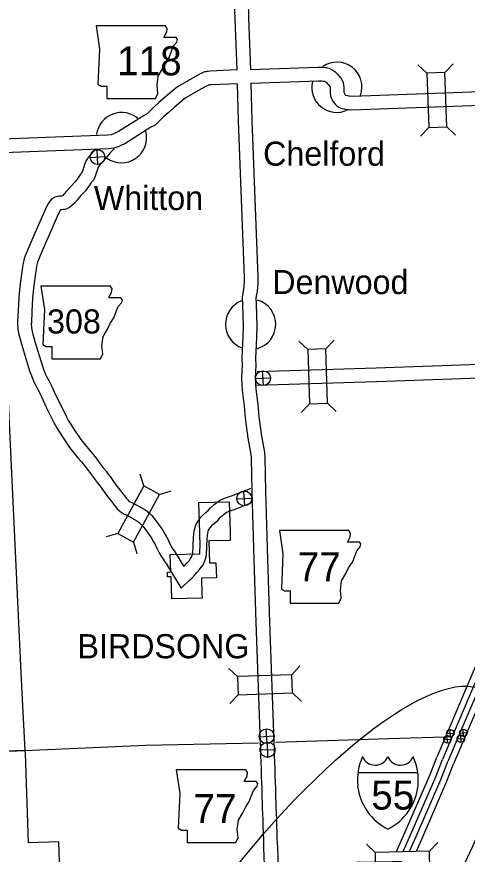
# Model space of a CAD drawing. Extents: x -117616 to 64730, y 54117 to 789866.
# Drawn here: x 61852.8 to 61951.5, y 55795.1 to 55978.3 of the extents above; entities that cross this region are included whole.
import ezdxf

# ---------------------------------------------------------------- set-up
doc = ezdxf.new("R2010")
doc.units = 0
for name, color, linetype in [('10', 7, 'Continuous'), ('19', 7, 'Continuous'), ('2', 7, 'Continuous'), ('20', 7, 'Continuous'), ('21', 7, 'Continuous'), ('23', 7, 'Continuous'), ('24', 7, 'Continuous'), ('26', 7, 'Continuous'), ('6', 7, 'Continuous'), ('R_Draft', 7, 'Continuous')]:
    doc.layers.add(name, color=color, linetype=linetype)

msp = doc.modelspace()

# ---------------------------------------------------------------- linework, layer by layer
at = {"layer": '10'}
for points in [[(61897.78, 56060.77), (61898.77, 56038.01), (61898.91, 56034.2), (61899.66, 56019.66), (61900.53, 56002.46), (61900.99, 55990.18), (61900.98, 55989.78), (61900.99, 55989.22), (61900.96, 55988.7), (61900.9, 55987.97), (61900.43, 55982.74), (61900.42, 55982.46), (61900.43, 55982.25), (61900.45, 55981.81), (61900.53, 55977.82), (61901, 55966.67)], [(61900.77, 56060.92), (61901.76, 56038.18), (61901.91, 56034.34), (61902.66, 56019.81), (61903.52, 56002.59), (61903.99, 55990.2), (61903.98, 55989.75), (61903.99, 55989.17), (61903.96, 55988.51), (61903.89, 55987.7), (61903.42, 55982.58), (61903.42, 55982.5), (61903.43, 55982.38), (61903.45, 55981.9), (61903.53, 55977.91), (61904, 55966.78)], [(61901, 55966.67), (61895.16, 55966.44), (61894.71, 55966.37), (61894.5, 55966.33), (61894.32, 55966.29), (61893.95, 55966.23), (61893.62, 55966.09), (61893.37, 55965.98), (61893.19, 55965.89), (61892.81, 55965.74), (61887.99, 55962.96), (61886.86, 55962.05), (61885.28, 55960.73), (61883.95, 55959.52), (61882.92, 55958.6), (61881.52, 55957.23), (61881.37, 55957.09), (61881.2, 55956.99), (61880.7, 55956.73), (61875.05, 55953.19), (61874.63, 55953.01), (61874.32, 55952.86), (61873.98, 55952.71), (61873.46, 55952.48)], [(61904, 55966.78), (61918.84, 55967.31), (61919.78, 55967.3), (61920.35, 55967.24), (61920.62, 55967.21), (61921.25, 55967.08), (61921.77, 55966.79), (61922.16, 55966.53), (61922.52, 55966.25), (61922.96, 55965.83), (61923.35, 55965.38), (61923.98, 55964.58), (61924.32, 55963.9), (61924.39, 55963.38), (61924.41, 55962.93), (61924.44, 55961.83), (61924.57, 55961.52), (61924.62, 55961.37), (61924.68, 55961.3), (61924.81, 55961.17), (61924.88, 55961.14), (61925.22, 55961.07), (61925.48, 55961.01), (61925.68, 55961), (61926.24, 55960.94), (61956.42, 55962.02)], [(61901.1, 55963.67), (61895.46, 55963.45), (61895.19, 55963.41), (61895.07, 55963.39), (61894.91, 55963.35), (61894.81, 55963.33), (61894.62, 55963.25), (61894.37, 55963.13), (61894.11, 55963.03), (61889.69, 55960.47), (61888.76, 55959.73), (61887.26, 55958.47), (61885.96, 55957.28), (61884.96, 55956.4), (61883.6, 55955.07), (61883.19, 55954.68), (61882.67, 55954.37), (61882.2, 55954.13), (61876.45, 55950.53), (61875.89, 55950.29), (61875.57, 55950.13), (61875.18, 55949.96), (61874.76, 55949.77), (61874.06, 55949.53)], [(61901.1, 55963.67), (61901.32, 55955.53)], [(61904.1, 55963.78), (61918.88, 55964.31), (61919.6, 55964.31), (61920.02, 55964.25), (61920.17, 55964.24), (61920.19, 55964.24), (61920.2, 55964.23), (61920.41, 55964.09), (61920.56, 55963.97), (61920.8, 55963.74), (61921.04, 55963.47), (61921.41, 55963), (61921.42, 55962.83), (61921.45, 55961.56), (61921.53, 55960.98), (61921.67, 55960.67), (61921.74, 55960.5), (61921.83, 55960.23), (61922.14, 55959.62), (61922.56, 55959.18), (61922.91, 55958.84), (61923.36, 55958.52), (61924, 55958.26), (61924.54, 55958.15), (61925.02, 55958.03), (61925.45, 55958), (61926.14, 55957.93), (61956.51, 55959.02)], [(61904.1, 55963.78), (61904.32, 55955.62)], [(61901.32, 55955.52), (61902.17, 55932.64), (61902.58, 55921.32), (61902.62, 55920.26), (61902.52, 55919.45), (61902.45, 55918.61), (61902.18, 55917.01), (61902.23, 55915.35), (61902.36, 55910.65), (61902.3, 55908.34), (61902.24, 55906.68), (61902.17, 55905.21), (61902.08, 55903.59), (61902.15, 55901.93), (61902.1, 55900.89), (61902.04, 55899.15), (61902.09, 55897.93), (61902.17, 55896.58), (61902.59, 55893.13), (61902.86, 55890.46), (61903.42, 55886.08), (61903.95, 55883.32), (61904.06, 55882.63), (61904.14, 55881.76), (61904.28, 55874.46)], [(61904.32, 55955.63), (61905.17, 55932.75), (61905.58, 55921.43), (61905.63, 55920.13), (61905.51, 55919.14), (61905.43, 55918.24), (61905.19, 55916.8), (61905.23, 55915.43), (61905.36, 55910.65), (61905.3, 55908.24), (61905.24, 55906.55), (61905.17, 55905.06), (61905.08, 55903.57), (61905.16, 55901.92), (61905.1, 55900.76), (61905.04, 55899.16), (61905.09, 55898.08), (61905.16, 55896.85), (61905.58, 55893.47), (61905.84, 55890.8), (61906.38, 55886.55), (61906.9, 55883.84), (61907.04, 55883.01), (61907.14, 55881.93), (61907.28, 55874.52)], [(61873.46, 55952.48), (61872.67, 55952.41), (61847.74, 55951.48)], [(61874.06, 55949.53), (61873.41, 55949.46), (61872.86, 55949.41), (61847.86, 55948.48)], [(61869.93, 55949.24), (61869.42, 55948.66), (61868.76, 55947.87), (61868.32, 55947.32), (61868.01, 55946.87), (61867.66, 55946), (61867.47, 55945.48), (61867.25, 55944.72), (61867.16, 55944.54), (61867.04, 55944.2), (61867.03, 55944.19), (61866.79, 55943.87), (61866.34, 55943.25), (61866.16, 55943.01), (61865.56, 55942.18), (61864.62, 55941.2), (61863.72, 55940.15), (61863.21, 55939.56), (61862.87, 55939.21), (61862.74, 55939.1), (61862.69, 55939.08), (61862.66, 55939.08), (61862.37, 55939.04), (61862.1, 55939.04), (61861.63, 55939), (61861.14, 55938.84), (61860.84, 55938.67), (61860.69, 55938.57), (61860.33, 55938.33), (61859.97, 55937.84), (61859.71, 55937.45), (61858.96, 55935.91), (61856.76, 55930.98)], [(61874.11, 55949.35), (61873.9, 55949.18), (61873.25, 55948.53), (61872.6, 55947.74), (61871.7, 55946.71), (61871.09, 55945.98), (61870.73, 55945.53), (61870.66, 55945.43), (61870.46, 55944.93), (61870.33, 55944.55), (61870.05, 55943.63), (61869.94, 55943.4), (61869.84, 55943.1), (61869.66, 55942.67), (61869.39, 55942.33), (61869.2, 55942.09), (61868.74, 55941.45), (61868.55, 55941.2), (61867.87, 55940.26), (61866.84, 55939.19), (61866, 55938.21), (61865.43, 55937.53), (61864.89, 55936.99), (61864.37, 55936.56), (61863.8, 55936.28), (61863.39, 55936.15), (61863.07, 55936.11), (61862.58, 55936.04), (61862.37, 55936.04), (61862.32, 55935.97), (61861.68, 55934.64), (61859.5, 55929.75)], [(61856.74, 55930.94), (61855.68, 55928.38), (61854.66, 55926.04), (61854.46, 55925.39), (61854.37, 55925), (61854.21, 55924.37), (61854.06, 55923.56), (61853.85, 55922.02), (61853.45, 55919.27), (61853.28, 55916.94), (61853.12, 55913.97), (61853, 55911.61), (61852.97, 55910.98), (61853.05, 55910.01), (61853.19, 55909.12), (61853.45, 55908.08), (61853.91, 55906.46), (61855.58, 55900.86), (61855.89, 55900.1), (61856.3, 55899.01), (61856.51, 55898.46), (61857.15, 55897.31), (61857.85, 55895.95), (61858.53, 55894.49), (61859.28, 55892.89), (61860.91, 55889.57), (61861.27, 55888.86), (61861.55, 55888.38), (61862.01, 55887.61), (61863.13, 55885.97), (61864.37, 55884.08), (61866.13, 55881.89), (61866.96, 55880.96), (61867.79, 55879.89), (61868.48, 55878.98), (61868.92, 55878.37), (61869.37, 55877.79), (61869.98, 55877.02), (61870.43, 55876.44), (61870.83, 55875.93), (61871.4, 55875.1), (61872.08, 55874.16), (61872.69, 55873.32), (61873.29, 55872.62), (61873.74, 55872.07), (61873.95, 55871.78), (61874.41, 55871.16), (61874.8, 55870.68), (61875.2, 55870.28), (61875.35, 55870.13), (61875.64, 55869.9), (61876.31, 55869.5), (61876.77, 55869.33), (61879.12, 55868.05), (61879.33, 55867.9), (61879.52, 55867.76), (61879.85, 55867.47), (61880.14, 55867.16), (61880.32, 55866.94), (61880.48, 55866.75), (61880.61, 55866.54), (61881.11, 55865.88), (61881.6, 55865.24), (61881.85, 55864.92), (61882.32, 55864.27), (61882.76, 55863.46), (61883.18, 55862.69), (61883.48, 55862.02), (61883.99, 55861.03), (61884.47, 55860.15), (61884.85, 55859.67), (61885.25, 55859.09), (61885.49, 55858.72), (61886.27, 55857.45), (61888.8, 55853.27), (61890.7, 55855.09), (61891.14, 55855.48), (61891.84, 55856.22), (61892.26, 55856.71), (61892.63, 55857.07), (61893.06, 55857.66), (61893.34, 55858.07), (61893.6, 55858.43), (61894.02, 55859.26), (61894.27, 55860.14), (61894.33, 55860.83), (61894.41, 55862.21), (61894.52, 55864.11), (61894.61, 55864.84), (61894.64, 55865.26), (61894.71, 55865.66), (61894.81, 55865.98), (61894.92, 55866.19), (61895.14, 55866.51), (61895.43, 55866.85), (61895.67, 55867.14), (61896.14, 55867.53), (61896.86, 55868.13), (61897.44, 55868.82), (61898, 55869.33), (61898.48, 55869.7)], [(61859.51, 55929.79), (61858.44, 55927.21), (61857.48, 55924.99), (61857.36, 55924.63), (61857.3, 55924.32), (61857.15, 55923.72), (61857.03, 55923.08), (61856.82, 55921.6), (61856.44, 55918.94), (61856.28, 55916.75), (61856.12, 55913.81), (61856, 55911.45), (61855.98, 55911.02), (61856.03, 55910.37), (61856.14, 55909.72), (61856.35, 55908.84), (61856.79, 55907.29), (61858.42, 55901.85), (61858.68, 55901.19), (61859.11, 55900.07), (61859.24, 55899.73), (61859.8, 55898.72), (61860.54, 55897.28), (61861.25, 55895.76), (61861.99, 55894.18), (61863.59, 55890.91), (61863.9, 55890.31), (61864.13, 55889.91), (61864.54, 55889.22), (61865.62, 55887.64), (61866.8, 55885.85), (61868.42, 55883.83), (61869.26, 55882.88), (61870.17, 55881.71), (61870.88, 55880.77), (61871.32, 55880.17), (61871.73, 55879.65), (61872.35, 55878.87), (61872.81, 55878.27), (61873.25, 55877.7), (61873.85, 55876.83), (61874.51, 55875.93), (61875.05, 55875.18), (61875.59, 55874.54), (61876.12, 55873.89), (61876.37, 55873.55), (61876.77, 55873.01), (61877.03, 55872.69), (61877.31, 55872.41), (61877.32, 55872.4), (61877.35, 55872.38), (61877.62, 55872.21), (61878.02, 55872.06), (61880.7, 55870.6), (61881.07, 55870.34), (61881.39, 55870.11), (61881.94, 55869.63), (61882.38, 55869.16), (61882.65, 55868.84), (61882.94, 55868.47), (61883.08, 55868.24), (61883.5, 55867.7), (61883.96, 55867.09), (61884.24, 55866.75), (61884.88, 55865.86), (61885.4, 55864.89), (61885.87, 55864.02), (61886.18, 55863.33), (61886.64, 55862.44), (61886.99, 55861.81), (61887.27, 55861.44), (61887.73, 55860.77), (61888.02, 55860.33), (61888.84, 55859.01), (61889.43, 55858.03), (61889.62, 55858.23), (61890.07, 55858.76), (61890.35, 55859.03), (61890.6, 55859.38), (61890.89, 55859.8), (61891.03, 55860), (61891.21, 55860.36), (61891.31, 55860.71), (61891.34, 55861.05), (61891.41, 55862.38), (61891.53, 55864.37), (61891.62, 55865.13), (61891.66, 55865.66), (61891.79, 55866.34), (61892.01, 55867.13), (61892.36, 55867.76), (61892.75, 55868.33), (61893.15, 55868.8), (61893.55, 55869.28), (61894.22, 55869.83), (61894.74, 55870.26), (61895.27, 55870.9), (61896.06, 55871.62), (61896.64, 55872.07)], [(61905.43, 55900.72), (61931.5, 55901.53), (61958.24, 55902.43), (61963.89, 55902.66)], [(61905.21, 55897.71), (61931.59, 55898.53), (61958.36, 55899.43), (61964.01, 55899.66)], [(61896.68, 55872.1), (61897.33, 55872.57), (61898.31, 55872.99), (61899.87, 55873.47), (61903.96, 55875.1), (61904.01, 55875.14)], [(61904.28, 55874.45), (61904.7, 55859.58), (61905.19, 55845.78), (61906.11, 55819.5)], [(61907.28, 55874.53), (61907.7, 55859.67), (61908.18, 55845.88), (61909.11, 55819.58)], [(61898.44, 55869.67), (61898.82, 55869.94), (61899.34, 55870.16), (61900.87, 55870.64), (61904.16, 55871.95)], [(61906.79, 55801.56), (61906.75, 55802.68), (61906.71, 55803.88), (61906.65, 55805.18), (61906.62, 55806.16), (61906.58, 55807.7), (61906.52, 55809.48), (61906.49, 55810.73), (61906.42, 55812.29), (61906.38, 55813.85), (61906.34, 55815.13), (61906.28, 55816.6), (61906.23, 55818.19), (61906.19, 55819.5)], [(61909.79, 55801.68), (61909.75, 55802.79), (61909.71, 55804), (61909.65, 55805.3), (61909.62, 55806.25), (61909.58, 55807.78), (61909.52, 55809.57), (61909.49, 55810.84), (61909.42, 55812.39), (61909.38, 55813.93), (61909.34, 55815.24), (61909.27, 55816.72), (61909.22, 55818.28), (61909.19, 55819.58)], [(61907.51, 55777.49), (61907.47, 55778.56), (61907.4, 55780.67), (61907.38, 55781.72), (61907.33, 55783.29), (61907.28, 55784.82), (61907.26, 55785.78), (61907.21, 55787.48), (61907.17, 55789.05), (61907.11, 55790.94), (61907.07, 55792.67), (61907.02, 55794.59), (61906.95, 55796.48), (61906.88, 55798.5), (61906.85, 55799.44), (61906.79, 55801.58)], [(61910.51, 55777.61), (61910.47, 55778.67), (61910.4, 55780.75), (61910.38, 55781.8), (61910.33, 55783.38), (61910.28, 55784.9), (61910.25, 55785.86), (61910.21, 55787.55), (61910.17, 55789.14), (61910.11, 55791.02), (61910.07, 55792.75), (61910.02, 55794.69), (61909.95, 55796.59), (61909.87, 55798.61), (61909.84, 55799.53), (61909.79, 55801.66)]]:
    msp.add_lwpolyline(points, dxfattribs=at)
at = {"layer": '19'}
for points in [[(61968.35, 55872.28), (61967.22, 55869.58), (61953.26, 55836.26), (61946.68, 55820.79)], [(61969.86, 55872.32), (61968.49, 55869.05), (61954.52, 55835.73), (61948.2, 55820.85)], [(61971.25, 55872.4), (61969.64, 55868.57), (61955.67, 55835.24), (61949.58, 55820.92)], [(61972.75, 55872.43), (61970.91, 55868.04), (61956.94, 55834.71), (61951.1, 55820.96)], [(61946.68, 55820.79), (61944.77, 55816.31)], [(61948.2, 55820.86), (61946.06, 55815.84)], [(61949.58, 55820.91), (61947.22, 55815.35)], [(61951.1, 55820.97), (61948.49, 55814.83)], [(61935.96, 55795.71), (61937.85, 55800.01), (61943.31, 55812.56), (61944.78, 55816.32)], [(61937.46, 55795.7), (61939.11, 55799.46), (61944.58, 55812.04), (61946.06, 55815.82)], [(61938.84, 55795.73), (61940.26, 55798.96), (61945.73, 55811.56), (61947.22, 55815.36)], [(61940.34, 55795.75), (61941.52, 55798.4), (61947, 55811.04), (61948.49, 55814.83)]]:
    msp.add_lwpolyline(points, dxfattribs=at)
at = {"layer": '2'}
for points in [[(61849.26, 55929.93), (61853.75, 55833.25), (61854.57, 55817.75), (61881.03, 55818.94), (61905.76, 55819.49)], [(61909.53, 55819.59), (61934.27, 55820.41), (61946.41, 55820.8)], [(61854.57, 55817.75), (61834.38, 55817.07)]]:
    msp.add_lwpolyline(points, dxfattribs=at)
at = {"layer": '20'}
for p, q in [((61942.62, 55965.97), (61940.68, 55967.77)), ((61946.57, 55966.11), (61948.37, 55968.04)), ((61943.04, 55954.09), (61941.24, 55952.16)), ((61947, 55954.24), (61948.93, 55952.44)), ((61916.52, 55905.5), (61914.6, 55907.31)), ((61920.48, 55905.63), (61922.29, 55907.55)), ((61916.89, 55893.63), (61915.08, 55891.7)), ((61920.85, 55893.75), (61922.77, 55891.94)), ((61880.6, 55875.71), (61879.85, 55878.25)), ((61884.07, 55873.82), (61886.61, 55874.56)), ((61874.91, 55865.29), (61872.37, 55864.54)), ((61878.38, 55863.39), (61879.13, 55860.86)), ((61913.03, 55834.35), (61914.83, 55836.29)), ((61901.16, 55833.94), (61899.23, 55835.74)), ((61901.3, 55829.98), (61899.5, 55828.05)), ((61913.17, 55830.4), (61915.1, 55828.6)), ((61931.31, 55795.48), (61929.4, 55797.3)), ((61943.18, 55795.73), (61945.01, 55797.64))]:
    msp.add_line(p, q, dxfattribs=at)
for points in [[(61942.62, 55965.97), (61943.04, 55954.09), (61947, 55954.24), (61946.57, 55966.11)], [(61916.52, 55905.5), (61916.89, 55893.63), (61920.85, 55893.75), (61920.48, 55905.63)], [(61880.6, 55875.71), (61874.91, 55865.29), (61878.38, 55863.39), (61884.07, 55873.82)], [(61901.3, 55829.98), (61913.17, 55830.4), (61913.03, 55834.35), (61901.16, 55833.94)], [(61931.39, 55791.52), (61943.27, 55791.77), (61943.18, 55795.73), (61931.31, 55795.48)]]:
    msp.add_lwpolyline(points, close=True, dxfattribs=at)
at = {"layer": '21'}
for points in [[(61870.17, 55976.33), (61870.93, 55971.25), (61870.59, 55963.55), (61871.27, 55963.13), (61872.54, 55963.13), (61872.54, 55960.42), (61883.2, 55960.43), (61883.71, 55961.53), (61883.54, 55963.31), (61883.79, 55965.34), (61884.72, 55966.94), (61885.31, 55968.13), (61886.16, 55969.4), (61886.66, 55970.75), (61887.09, 55971.85), (61887.85, 55972.78), (61888.02, 55973.37), (61887.68, 55973.8), (61885.05, 55973.8), (61885.65, 55974.98), (61885.73, 55975.74), (61885.38, 55976.33)], [(61858.1, 55919.36), (61858.86, 55914.29), (61858.53, 55906.59), (61859.21, 55906.17), (61860.48, 55906.17), (61860.48, 55903.46), (61871.14, 55903.47), (61871.64, 55904.57), (61871.47, 55906.34), (61871.73, 55908.37), (61872.66, 55909.98), (61873.25, 55911.17), (61874.09, 55912.43), (61874.6, 55913.79), (61875.02, 55914.89), (61875.78, 55915.82), (61875.95, 55916.41), (61875.61, 55916.83), (61872.99, 55916.83), (61873.58, 55918.02), (61873.67, 55918.78), (61873.31, 55919.36)], [(61910.33, 55865.91), (61911.1, 55860.83), (61910.76, 55853.13), (61911.44, 55852.71), (61912.71, 55852.71), (61912.71, 55850.01), (61923.37, 55850.01), (61923.87, 55851.11), (61923.7, 55852.89), (61923.96, 55854.92), (61924.89, 55856.53), (61925.48, 55857.71), (61926.32, 55858.98), (61926.83, 55860.33), (61927.25, 55861.43), (61928.01, 55862.36), (61928.18, 55862.96), (61927.84, 55863.38), (61925.22, 55863.38), (61925.81, 55864.56), (61925.9, 55865.32), (61925.55, 55865.91)], [(61887.75, 55813.53), (61888.51, 55808.46), (61888.17, 55800.76), (61888.85, 55800.34), (61890.12, 55800.34), (61890.12, 55797.63), (61900.77, 55797.63), (61901.28, 55798.73), (61901.11, 55800.51), (61901.37, 55802.54), (61902.3, 55804.14), (61902.89, 55805.33), (61903.73, 55806.6), (61904.24, 55807.95), (61904.66, 55809.05), (61905.43, 55809.98), (61905.6, 55810.57), (61905.26, 55810.99), (61902.63, 55810.99), (61903.23, 55812.18), (61903.31, 55812.94), (61902.96, 55813.52)]]:
    msp.add_lwpolyline(points, close=True, dxfattribs=at)
at = {"layer": '23'}
msp.add_line((61927.52, 55812.99), (61940.63, 55812.99), dxfattribs=at)
for centre, radius, start, end in [((61939.71, 55811.28), 12.3, 155.2204, 185.7928), ((61931.31, 55817.57), 3, 202.1459, 337.3414), ((61936.84, 55817.57), 3, 202.6586, 337.8541), ((61928.45, 55811.28), 12.3, 354.2072, 24.7796), ((61939.48, 55811.39), 12.09, 186.3923, 243.4571), ((61928.68, 55811.39), 12.09, 296.5429, 353.6077)]:
    msp.add_arc(centre, radius, start, end, dxfattribs=at)
at = {"layer": '24'}
for centre, start, end in [((61922.91, 55962.88), 341.3465, 124.2185), ((61922.91, 55962.88), 166.8547, 295.4861), ((61875.75, 55951.86), 47.6753, 172.6387), ((61875.75, 55951.86), 234.428, 15.3416), ((61904.02, 55911.03), 111.4346, 250.3197), ((61904.02, 55911.03), 284.9058, 73.7866)]:
    msp.add_arc(centre, 5.5, start, end, dxfattribs=at)
at = {"layer": '26'}
for p, q in [((61870.59, 55945.98), (61870.39, 55949.23)), ((61868.86, 55947.51), (61872.11, 55947.71)), ((61906.83, 55897.61), (61906.63, 55900.86)), ((61905.11, 55899.14), (61908.35, 55899.34)), ((61901.03, 55872.82), (61904.27, 55873.02)), ((61902.75, 55871.3), (61902.55, 55874.55)), ((61907.64, 55819.28), (61907.44, 55822.52)), ((61946.94, 55821.5), (61948.57, 55821.6)), ((61947.81, 55820.73), (61947.71, 55822.36)), ((61949.8, 55821.59), (61951.42, 55821.69)), ((61950.66, 55820.82), (61950.56, 55822.45)), ((61905.92, 55820.8), (61909.17, 55821)), ((61946.31, 55820.19), (61947.94, 55820.23)), ((61947.14, 55819.4), (61947.1, 55821.02)), ((61949.26, 55820.33), (61950.89, 55820.37)), ((61950.1, 55819.54), (61950.06, 55821.16)), ((61906.1, 55817.9), (61909.36, 55817.97)), ((61907.77, 55816.31), (61907.69, 55819.56))]:
    msp.add_line(p, q, dxfattribs=at)
for centre, radius in [((61870.49, 55947.61), 1.62), ((61906.73, 55899.24), 1.62), ((61902.65, 55872.92), 1.62), ((61907.54, 55820.9), 1.62), ((61947.76, 55821.55), 0.813), ((61950.61, 55821.64), 0.813), ((61947.12, 55820.21), 0.814), ((61950.08, 55820.35), 0.814), ((61907.73, 55817.93), 1.63)]:
    msp.add_circle(centre, radius, dxfattribs=at)
at = {"layer": '6'}
for points in [[(61892.66, 55872.03), (61899.29, 55872.15), (61899.51, 55865.53), (61899.56, 55863.75), (61894.87, 55863.66), (61895.03, 55858.81), (61896.42, 55858.84), (61896.53, 55855.52), (61893.23, 55855.45), (61893.34, 55852.14), (61893.38, 55851.1), (61886.78, 55850.96), (61886.61, 55855.8), (61885.83, 55855.79), (61885.79, 55856.82), (61886.57, 55856.84), (61886.5, 55858.64), (61886.43, 55860.64)], [(61886.43, 55860.64), (61892.87, 55860.77), (61892.88, 55860.82), (61892.93, 55861.52), (61892.99, 55862.43), (61892.89, 55865.4), (61892.66, 55872.03)], [(61937.21, 55793.52), (61935.12, 55793.43), (61927.12, 55793.29), (61915.01, 55792.87), (61908.62, 55792.74), (61882.09, 55791.92), (61862.26, 55791.11), (61862.02, 55797.81), (61855.41, 55797.55), (61854.7, 55817.13), (61854.63, 55817.67), (61841.93, 55817.22)]]:
    msp.add_lwpolyline(points, dxfattribs=at)
at = {"layer": 'R_Draft'}
msp.add_ellipse((61913.08, 55772.65), major_axis=(-42.85, -57.79), ratio=0.30097, dxfattribs=at)

# ---------------------------------------------------------------- texts
at = {"layer": '21'}
for s, height, p in [('118', 6.336, (61874.78, 55965.51)), ('308', 5.28, (61859.44, 55909.01)), ('77', 6.336, (61914.33, 55854.82)), ('77', 6.336, (61891.51, 55801.9))]:
    msp.add_text(s, height=height, dxfattribs=at).set_placement(p)
at = {"layer": '23'}
msp.add_text('55', height=6.336, dxfattribs=at).set_placement((61930.44, 55804.85))
at = {"layer": '24'}
for s, p in [('Chelford', (61906.76, 55945.72)), ('Whitton', (61869.69, 55936.03)), ('Denwood', (61908.76, 55917.63))]:
    msp.add_text(s, height=5.28, dxfattribs=at).set_placement(p)
at = {"layer": '6'}
msp.add_text('BIRDSONG', height=5.28, dxfattribs=at).set_placement((61866.1, 55837.95))

doc.saveas('drawing.dxf')
